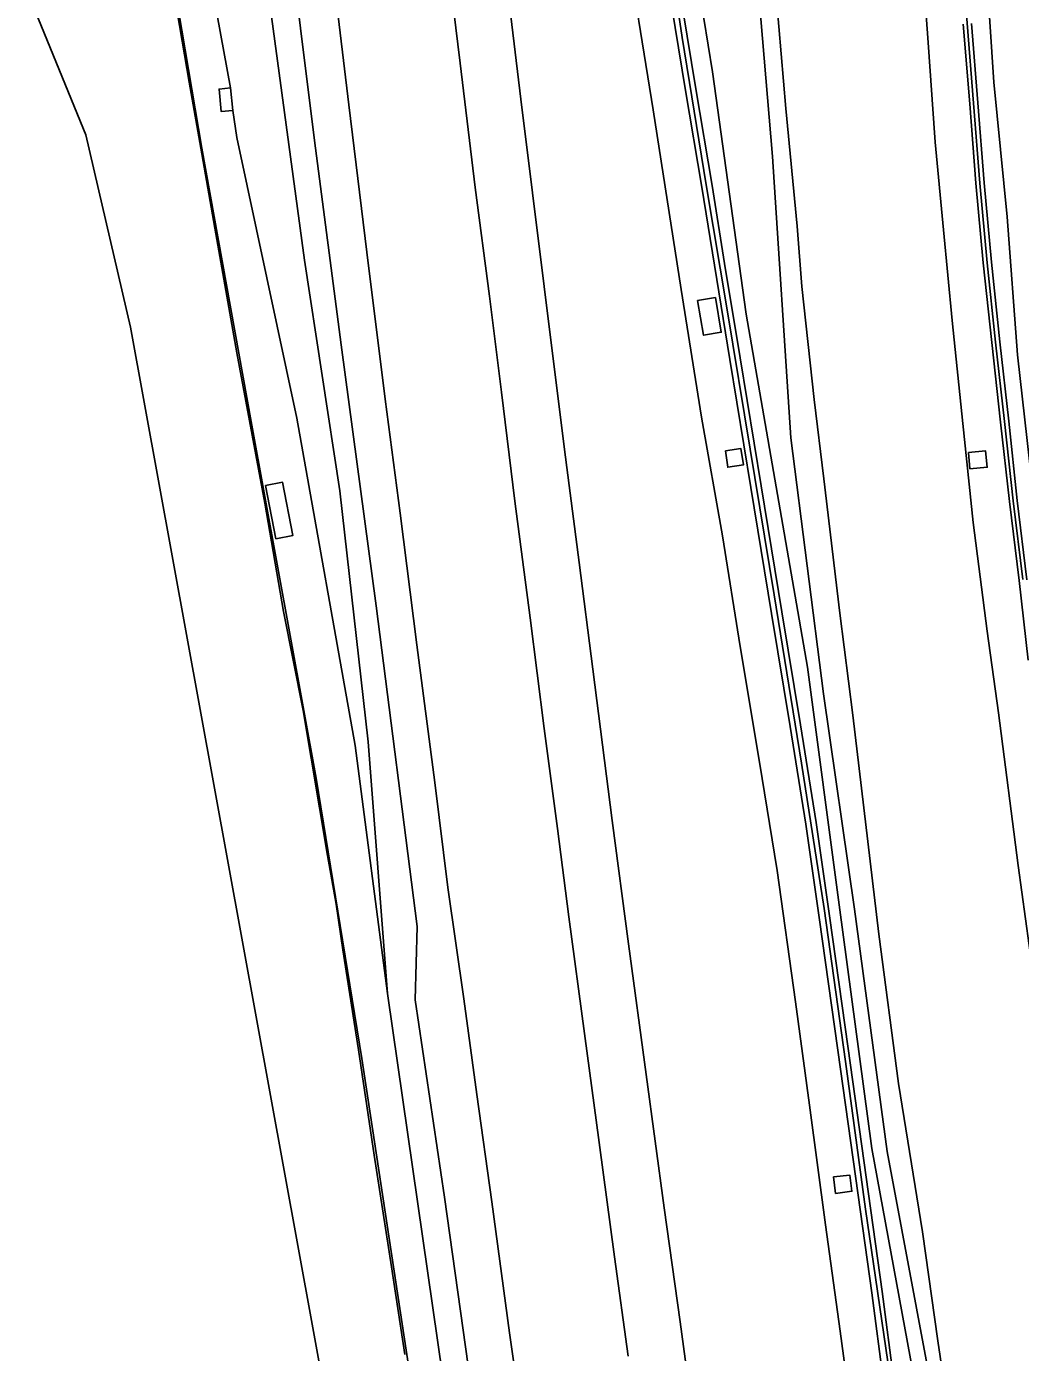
# Model space of a CAD drawing. Extents: x 157648 to 158502, y 379212 to 380938.
# Drawn here: x 157910.4 to 158010.4, y 380315 to 380448.3 of the extents above; entities that cross this region are included whole.
import ezdxf

# ---------------------------------------------------------------- set-up
doc = ezdxf.new("R2010")
doc.units = 0
for name, color, linetype in [('IMGEO_Berm_groen', 7, 'Continuous'), ('IMGEO_Geluidsscherm', 7, 'Continuous'), ('IMGEO_Grasland_overig', 7, 'Continuous'), ('IMGEO_Muur', 7, 'Continuous'), ('IMGEO_Rijbaan_autosnelweg', 7, 'Continuous'), ('IMGEO_Rijbaan_autoweg', 7, 'Continuous'), ('IMGEO_Terreindeel_gesloten', 7, 'Continuous'), ('IMGEO_Terreindeel_open', 7, 'Continuous')]:
    doc.layers.add(name, color=color, linetype=linetype)

msp = doc.modelspace()

# ---------------------------------------------------------------- linework, layer by layer
at = {"layer": 'IMGEO_Berm_groen'}
for points in [[(158011.76, 380400.44), (158010.08, 380415.3), (158009.02, 380429.17), (158007.69, 380442.74), (158006.87, 380454.91), (158006.06, 380467.68), (158005.39, 380479.48), (158004.81, 380493.62), (158004.41, 380506.67), (158004.49, 380515.65), (158005.03, 380524.5), (158005.05, 380527.85), (158005.35, 380532.67), (158005.79, 380538.93), (158006.29, 380543.1), (158006.52, 380546.03), (158007.01, 380549.5), (158007.64, 380555.11), (158008.98, 380561.54), (158009.89, 380566.43), (158011.3, 380572.2)], [(158001.38, 380311.54), (157996.95, 380335.17), (157993.67, 380359.55), (157990.55, 380381.2), (157987.27, 380406.95), (157985.43, 380435.26), (157983.05, 380463.4), (157981.03, 380491.17), (157978.63, 380518.69), (157978.33, 380534.47), (157976.87, 380534.33), (157973.85, 380534.05), (157972.41, 380533.92), (157968.26, 380533.54), (157967.84, 380533.5), (157970.29, 380515.35), (157973.6, 380489.28), (157976.34, 380462.58), (157979.37, 380443.77), (157982.76, 380419.41), (157988.93, 380383.9), (157992.13, 380359.99), (157995.4, 380335.48), (157999.84, 380311.41)], [(157935.17, 380470.53), (157939.35, 380436.85), (157942.03, 380416.3), (157945.56, 380390.06), (157949.67, 380357.8), (157949.46, 380350.44), (157952.43, 380330.59), (157956.15, 380304.06)], [(157950.08, 380305.25), (157944.12, 380344.53), (157939.51, 380372.73), (157932.97, 380408.6), (157928.02, 380436.1), (157923.29, 380464.01)], [(157983.05, 380463.4), (157985.43, 380435.26), (157987.27, 380406.95), (157990.55, 380381.2), (157993.67, 380359.55), (157996.95, 380335.17), (158001.38, 380311.54)], [(157999.84, 380311.41), (157995.4, 380335.48), (157992.13, 380359.99), (157988.93, 380383.9), (157982.76, 380419.41), (157979.37, 380443.77), (157976.34, 380462.58)], [(157970.51, 380458.01), (157973.42, 380439.96), (157976.22, 380421.87), (157978.29, 380409.05), (157980.39, 380397.11), (157982.18, 380385.97), (157984.1, 380374.32), (157985.9, 380363.42), (157987.73, 380350.24), (157989.14, 380339.84), (157990.75, 380327.8), (157992.22, 380317.1), (157993.48, 380307.9)], [(157952.46, 380457.24), (157953.99, 380444.64), (157955.5, 380432.15), (157956.94, 380421.22), (157958.17, 380411.56), (157959.49, 380400.58), (157961.04, 380388.86), (157962.46, 380377.73), (157963.8, 380367.65), (157964.93, 380358.76), (157966.5, 380347.04), (157967.98, 380336.08), (157969.54, 380324.58), (157970.89, 380314.6)], [(158000.37, 380456.28), (158001.05, 380447.2), (158001.8, 380436.68), (158002.63, 380427.89), (158003.49, 380418.77), (158004.56, 380408.41), (158005.62, 380398.44), (158007.03, 380387.5), (158008.15, 380379.3), (158010.12, 380363.95), (158012.73, 380345.17)], [(157925.07, 380452.6), (157926.74, 380442.73), (157928.01, 380435.52), (157929.32, 380428.03), (157931.54, 380415.52), (157934.35, 380400.4), (157936.23, 380389.49), (157938.19, 380379.52), (157940.67, 380364.93), (157941.53, 380360.06), (157942.19, 380355.44), (157943.77, 380345.41), (157945.36, 380334.81), (157947.1, 380323.57), (157948.45, 380314.75)], [(157960.66, 380304.97), (157958.96, 380316.94), (157957.18, 380330.1), (157955.68, 380340.89), (157954.38, 380350.52), (157952.76, 380361.73), (157951.46, 380372.29), (157949.63, 380386.14), (157947.96, 380399.38), (157946.46, 380410.84), (157944.61, 380425.62), (157942.8, 380440.45), (157941.4, 380452.2)], [(157978.11, 380303.4), (157976.12, 380318.04), (157974.52, 380329.49), (157972.7, 380342.93), (157970.95, 380356.05), (157969.28, 380368.45), (157967.36, 380383.69), (157965.96, 380394.41), (157964.5, 380405.77), (157962.46, 380422.17), (157960.1, 380441.01), (157958.63, 380453.3)], [(157996.59, 380311.96), (157995.4, 380320.96), (157993.81, 380332.44), (157991.99, 380345.37), (157990.1, 380358.71), (157988.79, 380368.09), (157987.19, 380377.93), (157985.31, 380389.28), (157983.25, 380401.97), (157981.13, 380414.85), (157979.57, 380424.33), (157978.31, 380432.18), (157976.66, 380441.9), (157974.91, 380452.54)], [(157975.95, 380452.7), (157977.7, 380442.07), (157979.35, 380432.35), (157980.6, 380424.5), (157982.17, 380415.02), (157984.28, 380402.13), (157986.35, 380389.45), (157988.23, 380378.1), (157989.83, 380368.25), (157991.14, 380358.86), (157993.03, 380345.52), (157994.85, 380332.59), (157996.44, 380321.1), (157997.63, 380312.11)], [(158004.46, 380299.91), (158002.04, 380316.12), (158000.5, 380327.1), (157998.1, 380342.02), (157996.11, 380357.03), (157993.5, 380379.06), (157992.19, 380389.33), (157990.58, 380402.83), (157989.62, 380410.81), (157988.38, 380422.18), (157987.91, 380428.24), (157986.76, 380440.07), (157985.82, 380451.1)], [(158011.15, 380384.6), (158010.23, 380392.59), (158009.26, 380400.55), (158008.35, 380408.54), (158007.49, 380416.54), (158006.62, 380424.56), (158005.89, 380432.56), (158005.28, 380440.55), (158004.61, 380448.56)], [(158005.44, 380448.64), (158006.08, 380440.66), (158006.71, 380432.62), (158007.46, 380424.64), (158008.29, 380416.62), (158009.21, 380408.64), (158010.04, 380400.64), (158011.02, 380392.66)]]:
    msp.add_lwpolyline(points, dxfattribs=at)
for points in [[(157920.65, 380571.15), (157912.77, 380556.96), (157916.41, 380529.08), (157920.91, 380497.37), (157926.81, 380464.48), (157930.9, 380442.15), (157931.12, 380439.89), (157931.55, 380437.17), (157937.56, 380408.94), (157943.45, 380376.02), (157946.69, 380351.07), (157944.76, 380376.37), (157941.89, 380401.64), (157938.34, 380424.83), (157934.91, 380450.09), (157931.84, 380479.05), (157928.98, 380502.87), (157926.19, 380523.45), (157922.48, 380554.44)], [(157954.76, 380292.65), (157953.25, 380305.51), (157946.69, 380351.07), (157943.45, 380376.02), (157937.56, 380408.94), (157931.55, 380437.17), (157931.12, 380439.89), (157929.97, 380439.78), (157929.75, 380442.03), (157930.9, 380442.15), (157926.81, 380464.48), (157920.91, 380497.37), (157916.41, 380529.08), (157912.77, 380556.96), (157910.96, 380553.75), (157913.85, 380528.86), (157918.32, 380496.6), (157923.29, 380464.01), (157928.02, 380436.1), (157932.97, 380408.6), (157939.51, 380372.73), (157944.12, 380344.53), (157950.08, 380305.25), (157952.89, 380291.25)], [(157977.89, 380420.77), (157979.67, 380421.07), (157980.26, 380417.58), (157978.48, 380417.27)], [(157980.68, 380405.64), (157982.25, 380405.87), (157982.5, 380404.23), (157980.92, 380403.99)], [(158005.13, 380405.47), (158006.86, 380405.64), (158007.02, 380404), (158005.28, 380403.84)], [(157935.46, 380396.8), (157934.42, 380402.15), (157936.14, 380402.49), (157937.18, 380397.14)], [(157991.56, 380332.61), (157993.21, 380332.78), (157993.41, 380331.17), (157991.76, 380330.95)]]:
    msp.add_lwpolyline(points, close=True, dxfattribs=at)
at = {"layer": 'IMGEO_Geluidsscherm'}
for points in [[(157966.46, 380526.46), (157968.15, 380511.02), (157969.88, 380496.6), (157971.55, 380482.46), (157973.05, 380469.33), (157974.68, 380458.27), (157976.34, 380447.24), (157978.75, 380432.39), (157980.87, 380419.82), (157983.18, 380405.8), (157985.6, 380391.16), (157988.33, 380374.23), (157990.63, 380359.63), (157992.75, 380344.23), (157994.79, 380329.36), (157997.21, 380312.64), (157998.29, 380305.03), (157998.97, 380301.2)], [(158010.62, 380392.7), (158009.63, 380400.63), (158008.75, 380408.61), (158007.87, 380416.57), (158007.01, 380424.55), (158006.27, 380432.57), (158005.64, 380440.62), (158005.01, 380448.65), (158004.44, 380456.57), (158003.98, 380464.66), (158003.59, 380472.73), (158003.2, 380480.7), (158002.81, 380488.75), (158002.64, 380496.8), (158002.51, 380504.85), (158002.46, 380512.89), (158002.53, 380520.95)]]:
    msp.add_lwpolyline(points, dxfattribs=at)
at = {"layer": 'IMGEO_Grasland_overig'}
for points in [[(158011.3, 380572.2), (158009.89, 380566.43), (158008.98, 380561.54), (158007.64, 380555.11), (158007.01, 380549.5), (158006.52, 380546.03), (158006.29, 380543.1), (158005.79, 380538.93), (158005.35, 380532.67), (158005.05, 380527.85), (158005.03, 380524.5), (158004.49, 380515.65), (158004.41, 380506.67), (158004.81, 380493.62), (158005.39, 380479.48), (158006.06, 380467.68), (158006.87, 380454.91), (158007.69, 380442.74), (158009.02, 380429.17), (158010.08, 380415.3), (158011.76, 380400.44)], [(157956.15, 380304.06), (157952.43, 380330.59), (157949.46, 380350.44), (157949.67, 380357.8), (157945.56, 380390.06), (157942.03, 380416.3), (157939.35, 380436.85), (157935.17, 380470.53), (157932.08, 380497.69), (157929.4, 380520.28), (157925.75, 380550.08), (157923.31, 380571.3), (157920.65, 380571.15), (157922.48, 380554.44), (157926.19, 380523.45), (157928.98, 380502.87), (157931.84, 380479.05), (157934.91, 380450.09), (157938.34, 380424.83), (157941.89, 380401.64), (157944.76, 380376.37), (157946.69, 380351.07), (157953.25, 380305.51)]]:
    msp.add_lwpolyline(points, dxfattribs=at)
at = {"layer": 'IMGEO_Muur'}
for points in [[(157974.91, 380452.54), (157976.66, 380441.9), (157978.31, 380432.18), (157979.57, 380424.33), (157981.13, 380414.85), (157983.25, 380401.97), (157985.31, 380389.28), (157987.19, 380377.93), (157988.79, 380368.09), (157990.1, 380358.71), (157991.99, 380345.37), (157993.81, 380332.44), (157995.4, 380320.96), (157996.59, 380311.96)], [(157997.63, 380312.11), (157996.44, 380321.1), (157994.85, 380332.59), (157993.03, 380345.52), (157991.14, 380358.86), (157989.83, 380368.25), (157988.23, 380378.1), (157986.35, 380389.45), (157984.28, 380402.13), (157982.17, 380415.02), (157980.6, 380424.5), (157979.35, 380432.35), (157977.7, 380442.07), (157975.95, 380452.7)], [(158004.61, 380448.56), (158005.28, 380440.55), (158005.89, 380432.56), (158006.62, 380424.56), (158007.49, 380416.54), (158008.35, 380408.54), (158009.26, 380400.55), (158010.23, 380392.59), (158011.15, 380384.6)], [(158011.02, 380392.66), (158010.04, 380400.64), (158009.21, 380408.64), (158008.29, 380416.62), (158007.46, 380424.64), (158006.71, 380432.62), (158006.08, 380440.66), (158005.44, 380448.64)]]:
    msp.add_lwpolyline(points, dxfattribs=at)
at = {"layer": 'IMGEO_Rijbaan_autosnelweg'}
for points in [[(157993.48, 380307.9), (157992.22, 380317.1), (157990.75, 380327.8), (157989.14, 380339.84), (157987.73, 380350.24), (157985.9, 380363.42), (157984.1, 380374.32), (157982.18, 380385.97), (157980.39, 380397.11), (157978.29, 380409.05), (157976.22, 380421.87), (157973.42, 380439.96), (157970.51, 380458.01)], [(157970.89, 380314.6), (157969.54, 380324.58), (157967.98, 380336.08), (157966.5, 380347.04), (157964.93, 380358.76), (157963.8, 380367.65), (157962.46, 380377.73), (157961.04, 380388.86), (157959.49, 380400.58), (157958.17, 380411.56), (157956.94, 380421.22), (157955.5, 380432.15), (157953.99, 380444.64), (157952.46, 380457.24)], [(157941.4, 380452.2), (157942.8, 380440.45), (157944.61, 380425.62), (157946.46, 380410.84), (157947.96, 380399.38), (157949.63, 380386.14), (157951.46, 380372.29), (157952.76, 380361.73), (157954.38, 380350.52), (157955.68, 380340.89), (157957.18, 380330.1), (157958.96, 380316.94), (157960.66, 380304.97)], [(157958.63, 380453.3), (157960.1, 380441.01), (157962.46, 380422.17), (157964.5, 380405.77), (157965.96, 380394.41), (157967.36, 380383.69), (157969.28, 380368.45), (157970.95, 380356.05), (157972.7, 380342.93), (157974.52, 380329.49), (157976.12, 380318.04), (157978.11, 380303.4)]]:
    msp.add_lwpolyline(points, dxfattribs=at)
at = {"layer": 'IMGEO_Rijbaan_autoweg'}
for points in [[(158012.73, 380345.17), (158010.12, 380363.95), (158008.15, 380379.3), (158007.03, 380387.5), (158005.62, 380398.44), (158004.56, 380408.41), (158003.49, 380418.77), (158002.63, 380427.89), (158001.8, 380436.68), (158001.05, 380447.2), (158000.37, 380456.28)], [(157948.45, 380314.75), (157947.1, 380323.57), (157945.36, 380334.81), (157943.77, 380345.41), (157942.19, 380355.44), (157941.53, 380360.06), (157940.67, 380364.93), (157938.19, 380379.52), (157936.23, 380389.49), (157934.35, 380400.4), (157931.54, 380415.52), (157929.32, 380428.03), (157928.01, 380435.52), (157926.74, 380442.73), (157925.07, 380452.6)], [(157910.38, 380452.04), (157916.35, 380437.45), (157920.85, 380418.1), (157946.13, 380279.35)], [(157985.82, 380451.1), (157986.76, 380440.07), (157987.91, 380428.24), (157988.38, 380422.18), (157989.62, 380410.81), (157990.58, 380402.83), (157992.19, 380389.33), (157993.5, 380379.06), (157996.11, 380357.03), (157998.1, 380342.02), (158000.5, 380327.1), (158002.04, 380316.12), (158004.46, 380299.91)]]:
    msp.add_lwpolyline(points, dxfattribs=at)
at = {"layer": 'IMGEO_Terreindeel_gesloten'}
for points in [[(157931.12, 380439.89), (157930.9, 380442.15), (157929.75, 380442.03), (157929.97, 380439.78)], [(157980.68, 380405.64), (157980.92, 380403.99), (157982.5, 380404.23), (157982.25, 380405.87)], [(158005.13, 380405.47), (158005.28, 380403.84), (158007.02, 380404), (158006.86, 380405.64)], [(157991.56, 380332.61), (157991.76, 380330.95), (157993.41, 380331.17), (157993.21, 380332.78)]]:
    msp.add_lwpolyline(points, close=True, dxfattribs=at)
at = {"layer": 'IMGEO_Terreindeel_open'}
for points in [[(157977.89, 380420.77), (157978.48, 380417.27), (157980.26, 380417.58), (157979.67, 380421.07)], [(157935.46, 380396.8), (157937.18, 380397.14), (157936.14, 380402.49), (157934.42, 380402.15)]]:
    msp.add_lwpolyline(points, close=True, dxfattribs=at)

doc.saveas('drawing.dxf')
